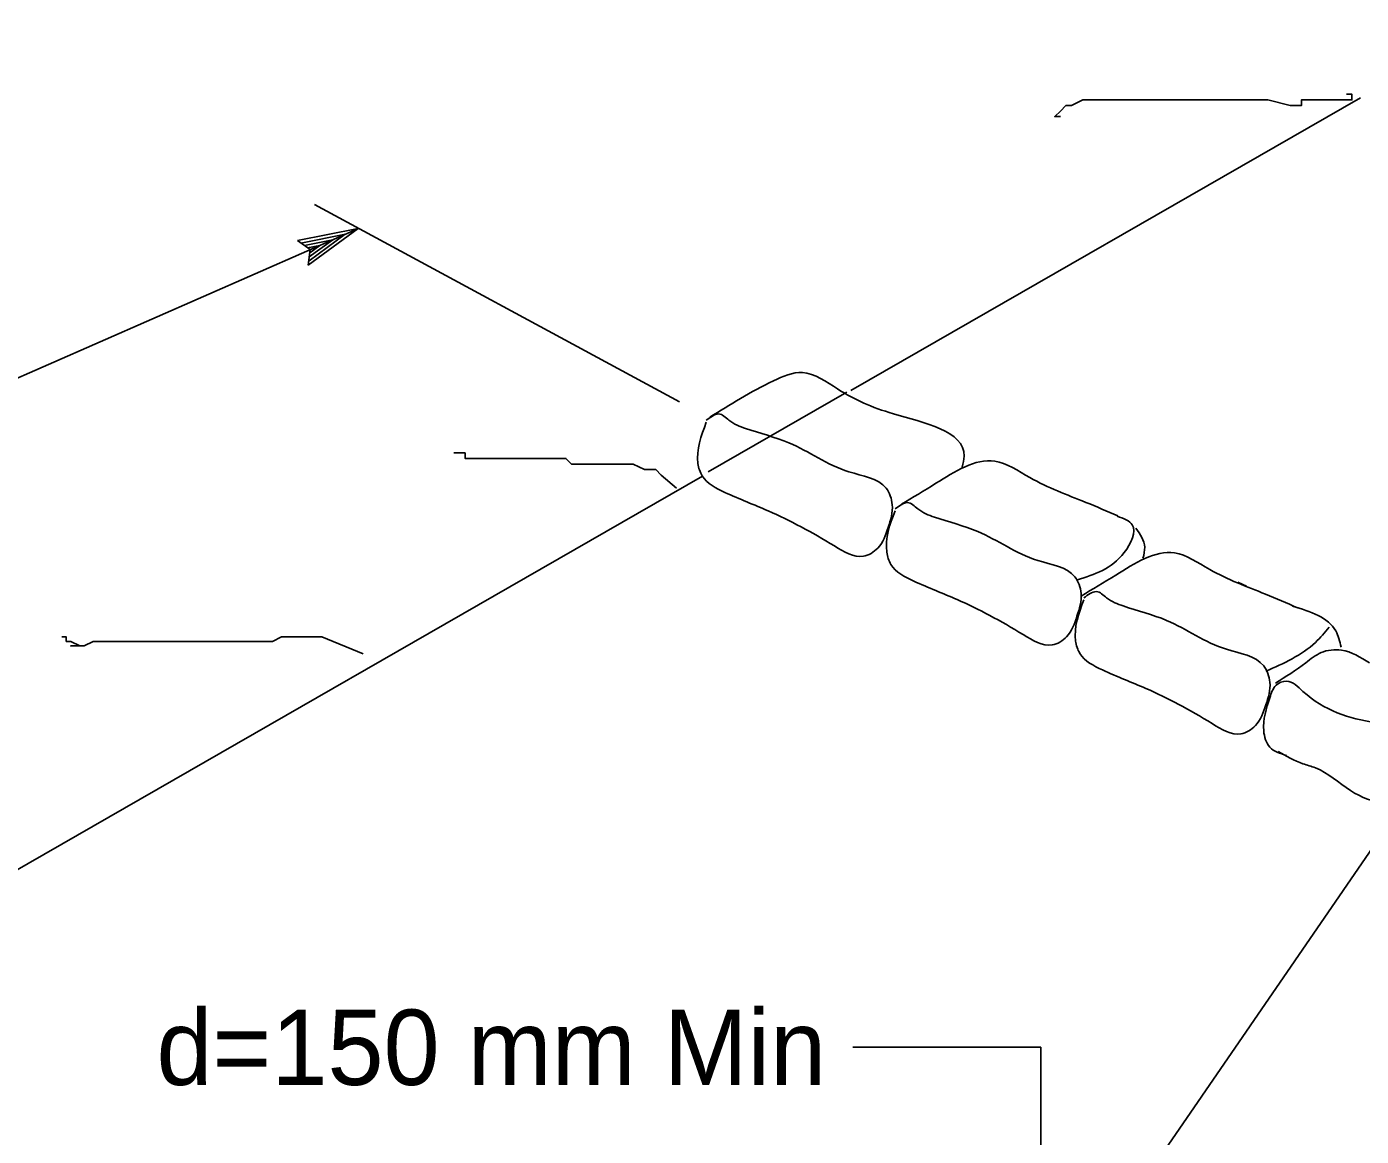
# Model space of a CAD drawing. Extents: x 6707406 to 6714471, y 1868570 to 1872341.
# Drawn here: x 6708392.5 to 6708520, y 1870275.3 to 1870381.3 of the extents above; entities that cross this region are included whole.
import ezdxf

# ---------------------------------------------------------------- set-up
doc = ezdxf.new("R2010")
doc.units = 0
for name, color, linetype in [('56 Stg 3 Anno', 7, 'Continuous'), ('57 Undefined', 7, 'Continuous'), ('60 Nongeo Data', 7, 'Continuous')]:
    doc.layers.add(name, color=color, linetype=linetype)

msp = doc.modelspace()

# ---------------------------------------------------------------- linework, layer by layer
at = {"layer": '56 Stg 3 Anno'}
for p, q in [((6708393.6, 1870117.38), (6708574.91, 1870381.27)), ((6708454.84, 1870345.44), (6708419.99, 1870364.28)), ((6708295.77, 1870305.59), (6708424.21, 1870362)), ((6708418.37, 1870360.83), (6708424.16, 1870361.98)), ((6708424.16, 1870361.98), (6708419.41, 1870358.49)), ((6708424.16, 1870361.98), (6708424.16, 1870361.98)), ((6708419.6, 1870359.97), (6708418.37, 1870360.83)), ((6708418.37, 1870360.83), (6708418.37, 1870360.83)), ((6708418.7, 1870360.6), (6708422.95, 1870361.45)), ((6708419.05, 1870360.38), (6708421.74, 1870360.91)), ((6708422.94, 1870361.44), (6708419.48, 1870358.89)), ((6708421.74, 1870360.91), (6708419.5, 1870359.27)), ((6708419.34, 1870360.14), (6708420.52, 1870360.38)), ((6708419.41, 1870358.49), (6708419.6, 1870359.97)), ((6708420.52, 1870360.38), (6708419.56, 1870359.67)), ((6708419.41, 1870358.49), (6708419.41, 1870358.49)), ((6708489.35, 1870283.77), (6708471.41, 1870283.77)), ((6708489.35, 1870240.61), (6708489.35, 1870283.77))]:
    msp.add_line(p, q, dxfattribs=at)
at = {"layer": '60 Nongeo Data'}
for p, q in [((6708471.2, 1870346.5), (6708519.88, 1870374.48)), ((6708457.58, 1870338.73), (6708470.84, 1870346.35)), ((6708364.4, 1870285.1), (6708457.05, 1870338.34)), ((6708508.18, 1870328.22), (6708509.01, 1870327.83))]:
    msp.add_line(p, q, dxfattribs=at)
for points in [[(6708491.23, 1870372.68), (6708490.69, 1870372.68), (6708491.23, 1870373.21), (6708491.76, 1870373.74), (6708492.3, 1870373.74), (6708493.37, 1870374.28), (6708494.44, 1870374.28), (6708494.98, 1870374.28), (6708496.05, 1870374.28), (6708497.12, 1870374.28), (6708497.65, 1870374.28), (6708498.19, 1870374.28), (6708499.26, 1870374.28), (6708499.79, 1870374.28), (6708500.33, 1870374.28), (6708501.93, 1870374.28), (6708503, 1870374.28), (6708503.54, 1870374.28), (6708504.07, 1870374.28), (6708504.61, 1870374.28), (6708505.15, 1870374.28), (6708505.68, 1870374.28), (6708506.22, 1870374.28), (6708506.75, 1870374.28), (6708507.29, 1870374.28), (6708508.36, 1870374.28), (6708509.43, 1870374.28), (6708510.5, 1870374.28), (6708511.03, 1870374.28), (6708513.17, 1870373.74), (6708514.24, 1870373.74), (6708514.24, 1870374.28), (6708515.32, 1870374.28), (6708515.85, 1870374.28), (6708516.39, 1870374.28), (6708516.92, 1870374.28), (6708517.46, 1870374.28), (6708517.99, 1870374.28), (6708518.53, 1870374.28), (6708518.53, 1870374.28), (6708519.06, 1870374.28), (6708519.06, 1870374.81), (6708518.53, 1870374.81)], [(6708454.56, 1870337.2), (6708453.11, 1870338.42), (6708452.58, 1870338.96), (6708452.04, 1870338.96), (6708451.51, 1870338.96), (6708450.44, 1870339.49), (6708449.9, 1870339.49), (6708449.37, 1870339.49), (6708448.83, 1870339.49), (6708448.3, 1870339.49), (6708447.76, 1870339.49), (6708447.23, 1870339.49), (6708446.69, 1870339.49), (6708446.15, 1870339.49), (6708445.62, 1870339.49), (6708445.08, 1870339.49), (6708444.55, 1870339.49), (6708444.01, 1870340.02), (6708442.94, 1870340.02), (6708442.41, 1870340.02), (6708441.87, 1870340.02), (6708441.34, 1870340.02), (6708440.27, 1870340.02), (6708439.2, 1870340.02), (6708438.66, 1870340.02), (6708438.13, 1870340.02), (6708437.06, 1870340.02), (6708436.52, 1870340.02), (6708435.98, 1870340.02), (6708435.45, 1870340.02), (6708434.91, 1870340.02), (6708434.38, 1870340.02), (6708434.38, 1870340.02), (6708434.38, 1870340.56), (6708433.84, 1870340.56), (6708433.31, 1870340.56)], [(6708424.65, 1870321.36), (6708420.71, 1870322.98), (6708420.28, 1870322.98), (6708419.43, 1870322.98), (6708419, 1870322.98), (6708418.14, 1870322.98), (6708416.86, 1870322.98), (6708416, 1870322.55), (6708414.72, 1870322.55), (6708413, 1870322.55), (6708412.15, 1870322.55), (6708410.86, 1870322.55), (6708410.43, 1870322.55), (6708409.58, 1870322.55), (6708408.72, 1870322.55), (6708407.44, 1870322.55), (6708406.58, 1870322.55), (6708405.3, 1870322.55), (6708404.44, 1870322.55), (6708403.15, 1870322.55), (6708401.87, 1870322.55), (6708400.59, 1870322.55), (6708399.73, 1870322.55), (6708398.87, 1870322.55), (6708398.02, 1870322.12), (6708397.59, 1870322.12), (6708396.73, 1870322.12), (6708397.59, 1870322.12), (6708396.73, 1870322.55), (6708396.3, 1870322.55), (6708396.3, 1870322.98), (6708395.88, 1870322.98)]]:
    msp.add_lwpolyline(points, dxfattribs=at)
for points in [[(6708457.74, 1870343.97), (6708463.83, 1870347.44), (6708466.59, 1870348.23), (6708469.95, 1870346.66), (6708475.28, 1870344.29), (6708482.03, 1870340.24), (6708481.86, 1870339.2)], [(6708457.41, 1870343.48), (6708456.62, 1870339.54), (6708457.02, 1870338.36), (6708459.19, 1870336.78), (6708463.33, 1870335.01), (6708469.65, 1870331.66), (6708472.41, 1870330.68), (6708473.79, 1870331.46), (6708474.78, 1870333.43), (6708475.17, 1870335.6), (6708474.58, 1870337.18), (6708471.03, 1870338.75), (6708465.31, 1870341.51), (6708461.16, 1870342.89), (6708459.58, 1870343.68), (6708458.59, 1870344.27), (6708458, 1870344.07), (6708457.41, 1870343.68)], [(6708476.04, 1870335.65), (6708479.34, 1870337.65), (6708484.95, 1870339.77), (6708488.31, 1870338.2), (6708493.64, 1870335.83), (6708496.7, 1870334.54)], [(6708475.44, 1870335.01), (6708474.65, 1870331.07), (6708475.05, 1870329.89), (6708477.22, 1870328.31), (6708481.36, 1870326.54), (6708487.68, 1870323.19), (6708490.44, 1870322.21), (6708491.82, 1870322.99), (6708492.81, 1870324.96), (6708493.2, 1870327.13), (6708492.61, 1870328.71), (6708489.06, 1870330.28), (6708483.34, 1870333.04), (6708479.19, 1870334.42), (6708477.61, 1870335.21), (6708476.63, 1870335.8), (6708476.03, 1870335.6), (6708475.44, 1870335.21)], [(6708492.85, 1870328.43), (6708497.32, 1870331.03), (6708498.09, 1870333.68), (6708496.66, 1870334.5)], [(6708498.44, 1870333.36), (6708499.28, 1870331.54), (6708499.11, 1870330.5)], [(6708493.21, 1870326.88), (6708496.52, 1870328.88), (6708502.13, 1870331), (6708505.48, 1870329.42), (6708510.81, 1870327.06), (6708513.88, 1870325.76)], [(6708493.47, 1870326.52), (6708492.68, 1870322.58), (6708493.08, 1870321.4), (6708495.25, 1870319.82), (6708499.39, 1870318.05), (6708505.71, 1870314.7), (6708508.47, 1870313.71), (6708509.85, 1870314.5), (6708510.84, 1870316.47), (6708511.23, 1870318.64), (6708510.64, 1870320.21), (6708507.09, 1870321.79), (6708501.37, 1870324.55), (6708497.22, 1870325.93), (6708495.64, 1870326.71), (6708494.66, 1870327.3), (6708494.06, 1870327.11), (6708493.47, 1870326.71)], [(6708513.4, 1870325.92), (6708517.52, 1870323.54), (6708518.03, 1870322.01)], [(6708510.84, 1870319.69), (6708515.58, 1870322.45), (6708516.89, 1870323.9)], [(6708520.73, 1870320.5), (6708518.06, 1870321.71), (6708516.12, 1870321.47), (6708514.66, 1870320.5), (6708511.75, 1870318.56)], [(6708512.81, 1870311.65), (6708511.23, 1870312.44), (6708510.64, 1870314.01), (6708511.23, 1870317.17), (6708511.82, 1870318.35), (6708512.81, 1870318.74), (6708514.39, 1870317.76), (6708521.29, 1870314.8), (6708523.47, 1870314.6), (6708527.41, 1870314.8), (6708530.57, 1870315.39), (6708532.54, 1870315.98), (6708533.73, 1870315.39), (6708534.12, 1870314.01), (6708533.93, 1870310.47), (6708533.73, 1870310.07), (6708532.15, 1870309.09), (6708525.44, 1870307.71), (6708522.28, 1870307.12), (6708518.93, 1870308.3), (6708515.57, 1870310.47), (6708514.39, 1870310.86), (6708512.02, 1870312.04)]]:
    msp.add_spline(points, degree=3, dxfattribs=at)

# ---------------------------------------------------------------- texts
at = {"layer": '57 Undefined'}
msp.add_text('d=150 mm Min', height=7.2002, dxfattribs=at).set_placement((6708404.91, 1870280.17))

doc.saveas('drawing.dxf')
